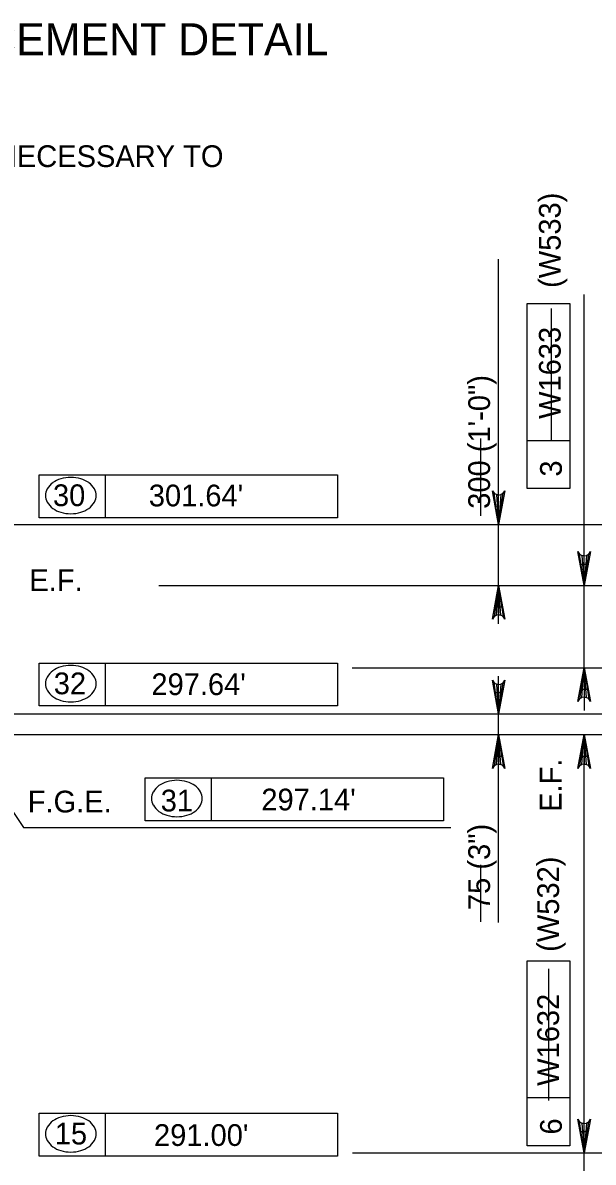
# Model space of a CAD drawing. Extents: x 179 to 454, y -271 to 54.
# Drawn here: x 229.12 to 232.27, y -128.58 to -122.29 of the extents above; entities that cross this region are included whole.
import ezdxf

# ---------------------------------------------------------------- set-up
doc = ezdxf.new("R2010")
doc.units = 0
doc.layers.add('Level 4', color=7, linetype='Continuous')
doc.layers.add('Level 41', color=7, linetype='Continuous')

msp = doc.modelspace()

# ---------------------------------------------------------------- linework, layer by layer
at = {"layer": 'Level 4'}
for p, q in [((231.7452, -125.6048), (231.7452, -123.5918)), ((232.2176, -124.9684), (232.2176, -123.7878)), ((231.9019, -124.8588), (231.9019, -123.8373)), ((231.9019, -123.8373), (232.1382, -123.8373)), ((232.1382, -123.8373), (232.1382, -124.8588)), ((232.1382, -124.5952), (231.9019, -124.5952)), ((229.2065, -124.7836), (230.8549, -124.7836)), ((229.2065, -125.0198), (229.2065, -124.7836)), ((229.5733, -125.0198), (229.5733, -124.7836)), ((230.8549, -124.7836), (230.8549, -125.0198)), ((232.1382, -124.8588), (231.9019, -124.8588)), ((232.2176, -125.2754), (232.2176, -124.9684)), ((225.9064, -125.057), (233.6282, -125.057)), ((230.8549, -125.0198), (229.2065, -125.0198)), ((229.8672, -125.3935), (232.3948, -125.3935)), ((232.2176, -125.8483), (232.2176, -125.3935)), ((229.2065, -125.8221), (230.8549, -125.8221)), ((229.2065, -126.0583), (229.2065, -125.8221)), ((229.5733, -126.0583), (229.5733, -125.8221)), ((230.8549, -125.8221), (230.8549, -126.0583)), ((230.9353, -125.8483), (232.3947, -125.8483)), ((231.7452, -127.2544), (231.7452, -125.8952)), ((232.2176, -125.9665), (232.2176, -126.0846)), ((230.8549, -126.0583), (229.2065, -126.0583)), ((228.7829, -126.1028), (233.1532, -126.1028)), ((228.782, -126.2257), (229.1207, -126.7298)), ((228.926, -126.2174), (232.3947, -126.2174)), ((232.2176, -129.4717), (232.2176, -126.3356)), ((229.7928, -126.6926), (229.7928, -126.4564)), ((229.7928, -126.4564), (231.4412, -126.4564)), ((230.1597, -126.6926), (230.1597, -126.4564)), ((231.4412, -126.4564), (231.4412, -126.6926)), ((231.4412, -126.6926), (229.7928, -126.6926)), ((229.1207, -126.7298), (231.4816, -126.7298)), ((231.9019, -128.4869), (231.9019, -127.4654)), ((231.9019, -127.4654), (232.1382, -127.4654)), ((232.1382, -127.4654), (232.1382, -128.4869)), ((232.1382, -128.2232), (231.9019, -128.2232)), ((229.2065, -128.3077), (230.8549, -128.3077)), ((229.2065, -128.544), (229.2065, -128.3077)), ((229.5733, -128.544), (229.5733, -128.3077)), ((230.8549, -128.3077), (230.8549, -128.544)), ((232.1382, -128.4869), (231.9019, -128.4869)), ((230.8549, -128.544), (229.2065, -128.544)), ((230.9379, -128.5264), (232.3947, -128.5264))]:
    msp.add_line(p, q, dxfattribs=at)
for points in [[(231.7452, -125.057), (231.7103, -124.8706), (231.7202, -124.8849), (231.7327, -124.8923), (231.7452, -124.8945), (231.7577, -124.8923), (231.7702, -124.8849), (231.7801, -124.8706), (231.7452, -125.057), (231.7702, -124.8849), (231.7577, -124.8923), (231.7452, -125.057), (231.7452, -124.8945), (231.7327, -124.8923), (231.7452, -125.057), (231.7202, -124.8849)], [(232.2176, -125.3935), (232.1827, -125.2071), (232.1926, -125.2214), (232.2051, -125.2288), (232.2176, -125.231), (232.2301, -125.2288), (232.2426, -125.2214), (232.2525, -125.2071), (232.2176, -125.3935), (232.2426, -125.2214), (232.2301, -125.2288), (232.2176, -125.3935), (232.2176, -125.231), (232.2051, -125.2288), (232.2176, -125.3935), (232.1926, -125.2214)], [(231.7452, -125.3935), (231.7801, -125.5799), (231.7702, -125.5656), (231.7577, -125.5582), (231.7452, -125.556), (231.7327, -125.5582), (231.7202, -125.5656), (231.7103, -125.5799), (231.7452, -125.3935), (231.7202, -125.5656), (231.7327, -125.5582), (231.7452, -125.3935), (231.7452, -125.556), (231.7577, -125.5582), (231.7452, -125.3935), (231.7702, -125.5656)], [(232.2176, -125.8483), (232.2525, -126.0348), (232.2426, -126.0204), (232.2301, -126.013), (232.2176, -126.0108), (232.2051, -126.013), (232.1926, -126.0204), (232.1827, -126.0348), (232.2176, -125.8483), (232.1926, -126.0204), (232.2051, -126.013), (232.2176, -125.8483), (232.2176, -126.0108), (232.2301, -126.013), (232.2176, -125.8483), (232.2426, -126.0204)], [(231.7452, -126.1028), (231.7103, -125.9163), (231.7202, -125.9307), (231.7327, -125.9381), (231.7452, -125.9402), (231.7577, -125.9381), (231.7702, -125.9307), (231.7801, -125.9163), (231.7452, -126.1028), (231.7702, -125.9307), (231.7577, -125.9381), (231.7452, -126.1028), (231.7452, -125.9402), (231.7327, -125.9381), (231.7452, -126.1028), (231.7202, -125.9307)], [(231.7452, -126.2174), (231.7801, -126.4038), (231.7702, -126.3895), (231.7577, -126.3821), (231.7452, -126.3799), (231.7327, -126.3821), (231.7202, -126.3895), (231.7103, -126.4038), (231.7452, -126.2174), (231.7202, -126.3895), (231.7327, -126.3821), (231.7452, -126.2174), (231.7452, -126.3799), (231.7577, -126.3821), (231.7452, -126.2174), (231.7702, -126.3895)], [(232.2176, -126.2174), (232.2525, -126.4038), (232.2426, -126.3895), (232.2301, -126.3821), (232.2176, -126.3799), (232.2051, -126.3821), (232.1926, -126.3895), (232.1827, -126.4038), (232.2176, -126.2174), (232.1926, -126.3895), (232.2051, -126.3821), (232.2176, -126.2174), (232.2176, -126.3799), (232.2301, -126.3821), (232.2176, -126.2174), (232.2426, -126.3895)], [(232.2176, -128.5264), (232.1827, -128.34), (232.1926, -128.3543), (232.2051, -128.3618), (232.2176, -128.3639), (232.2301, -128.3618), (232.2426, -128.3543), (232.2525, -128.34), (232.2176, -128.5264), (232.2426, -128.3543), (232.2301, -128.3618), (232.2176, -128.5264), (232.2176, -128.3639), (232.2051, -128.3618), (232.2176, -128.5264), (232.1926, -128.3543)]]:
    msp.add_lwpolyline(points, dxfattribs=at)
for points in [[(232.1979, -125.2754), (232.2372, -125.2754), (232.2176, -125.3935)], [(231.7255, -125.5116), (231.7649, -125.5116), (231.7452, -125.3935)], [(232.1979, -125.9665), (232.2372, -125.9665), (232.2176, -125.8483)], [(231.7255, -125.9847), (231.7649, -125.9847), (231.7452, -126.1028)], [(231.7255, -126.3356), (231.7649, -126.3356), (231.7452, -126.2174)], [(232.1979, -126.3356), (232.2372, -126.3356), (232.2176, -126.2174)], [(232.1979, -128.4083), (232.2372, -128.4083), (232.2176, -128.5264)]]:
    msp.add_lwpolyline(points, close=True, dxfattribs=at)
for centre, radius, start, end in [((229.3678, -124.9454), 0.1465, 106.53583, 125.63164), ((229.3816, -124.9918), 0.1949, 90, 106.53583), ((229.3816, -124.9918), 0.1949, 73.46417, 90), ((229.3954, -124.9454), 0.1465, 54.36836, 73.46417), ((229.3145, -124.8974), 0.0731, 149.97668, 180), ((229.3468, -124.916), 0.1103, 125.63164, 149.97668), ((229.4164, -124.916), 0.1103, 30.02332, 54.36836), ((229.4487, -124.8974), 0.0731, 0, 30.02332), ((229.3145, -124.8974), 0.0731, 180, 210.02332), ((229.4487, -124.8974), 0.0731, 329.97668, 0), ((229.3468, -124.8788), 0.1103, 210.02332, 234.36836), ((229.3678, -124.8494), 0.1465, 234.36836, 253.46417), ((229.3816, -124.803), 0.1949, 253.46417, 270), ((229.3816, -124.803), 0.1949, 270, 286.53583), ((229.3954, -124.8494), 0.1465, 286.53583, 305.63164), ((229.4164, -124.8788), 0.1103, 305.63164, 329.97668), ((229.3468, -125.9545), 0.1103, 125.63164, 149.97668), ((229.3678, -125.9839), 0.1465, 106.53583, 125.63164), ((229.3816, -126.0303), 0.1949, 90, 106.53583), ((229.3816, -126.0303), 0.1949, 73.46417, 90), ((229.3954, -125.9839), 0.1465, 54.36836, 73.46417), ((229.4164, -125.9545), 0.1103, 30.02332, 54.36836), ((229.3145, -125.9359), 0.0731, 149.97668, 180), ((229.3145, -125.9359), 0.0731, 180, 210.02332), ((229.4487, -125.9359), 0.0731, 0, 30.02332), ((229.4487, -125.9359), 0.0731, 329.97668, 0), ((229.3468, -125.9173), 0.1103, 210.02332, 234.36836), ((229.4164, -125.9173), 0.1103, 305.63164, 329.97668), ((229.3678, -125.8879), 0.1465, 234.36836, 253.46417), ((229.3816, -125.8415), 0.1949, 253.46417, 270), ((229.3816, -125.8415), 0.1949, 270, 286.53583), ((229.3954, -125.8879), 0.1465, 286.53583, 305.63164), ((229.9331, -126.5888), 0.1103, 125.63164, 149.97668), ((229.9541, -126.6182), 0.1465, 106.53583, 125.63164), ((229.9679, -126.6646), 0.1949, 90, 106.53583), ((229.9679, -126.6646), 0.1949, 73.46417, 90), ((229.9817, -126.6182), 0.1465, 54.36836, 73.46417), ((230.0028, -126.5888), 0.1103, 30.02332, 54.36836), ((229.9008, -126.5702), 0.0731, 149.97668, 180), ((230.035, -126.5702), 0.0731, 0, 30.02332), ((229.9008, -126.5702), 0.0731, 180, 210.02332), ((229.9331, -126.5516), 0.1103, 210.02332, 234.36836), ((230.0028, -126.5516), 0.1103, 305.63164, 329.97668), ((230.035, -126.5702), 0.0731, 329.97668, 0), ((229.9541, -126.5222), 0.1465, 234.36836, 253.46417), ((229.9679, -126.4758), 0.1949, 253.46417, 270), ((229.9679, -126.4758), 0.1949, 270, 286.53583), ((229.9817, -126.5222), 0.1465, 286.53583, 305.63164), ((229.3678, -128.4696), 0.1465, 106.53583, 125.63164), ((229.3816, -128.516), 0.1949, 90, 106.53583), ((229.3816, -128.516), 0.1949, 73.46417, 90), ((229.3954, -128.4696), 0.1465, 54.36836, 73.46417), ((229.3145, -128.4216), 0.0731, 149.97668, 180), ((229.3468, -128.4402), 0.1103, 125.63164, 149.97668), ((229.4164, -128.4402), 0.1103, 30.02332, 54.36836), ((229.4487, -128.4216), 0.0731, 0, 30.02332), ((229.3145, -128.4216), 0.0731, 180, 210.02332), ((229.4487, -128.4216), 0.0731, 329.97668, 0), ((229.3468, -128.403), 0.1103, 210.02332, 234.36836), ((229.3678, -128.3736), 0.1465, 234.36836, 253.46417), ((229.3816, -128.3272), 0.1949, 253.46417, 270), ((229.3816, -128.3272), 0.1949, 270, 286.53583), ((229.3954, -128.3736), 0.1465, 286.53583, 305.63164), ((229.4164, -128.403), 0.1103, 305.63164, 329.97668)]:
    msp.add_arc(centre, radius, start, end, dxfattribs=at)
at = {"layer": 'Level 41'}
for p, q in [((232.0344, -123.8655), (232.0344, -124.5919)), ((231.6454, -124.583), (231.6454, -125.0098)), ((231.6451, -126.9358), (231.6451, -127.2506)), ((232.02, -127.5111), (232.02, -128.2376))]:
    msp.add_line(p, q, dxfattribs=at)

# ---------------------------------------------------------------- texts
at = {"layer": 'Level 4'}
for s, height, p in [('WEEPHOLE REINFORCEMENT DETAIL', 0.177167, (226.4341, -122.4672)), ('ADJUST REINFORCEMENT AS NECESSARY TO', 0.12, (226.5964, -123.0838)), ('30', 0.12, (229.2832, -124.9559)), ('E.F.', 0.12, (229.1528, -125.4246)), ('32', 0.12, (229.2876, -125.9944)), ('F.G.E.', 0.12, (229.1438, -126.647)), ('31', 0.12, (229.8784, -126.6414)), ('15', 0.12, (229.2931, -128.4801))]:
    msp.add_text(s, height=height, dxfattribs=at).set_placement(p)
for s, p in [('(W533)', (232.0876, -123.7512)), ('W1633', (232.0876, -124.4744)), ('300 (1\'-0")', (231.6974, -124.9707)), ('E.F.', (232.0926, -126.6439)), ('75 (3")', (231.6974, -127.1859)), ('(W532)', (232.0787, -127.4167)), ('W1632', (232.0787, -128.1566))]:
    msp.add_text(s, height=0.12, rotation=90, dxfattribs=at).set_placement(p)
at = {"layer": 'Level 41'}
for s, p in [('3', (232.0941, -124.793)), ('6', (232.0941, -128.4253))]:
    msp.add_text(s, height=0.12, rotation=90, dxfattribs=at).set_placement(p)
for s, p in [("301.64'", (229.8125, -124.9572)), ("297.64'", (229.827, -125.9991)), ("297.14'", (230.4343, -126.6358)), ("291.00'", (229.8414, -128.4882))]:
    msp.add_text(s, height=0.12, dxfattribs=at).set_placement(p)

doc.saveas('drawing.dxf')
